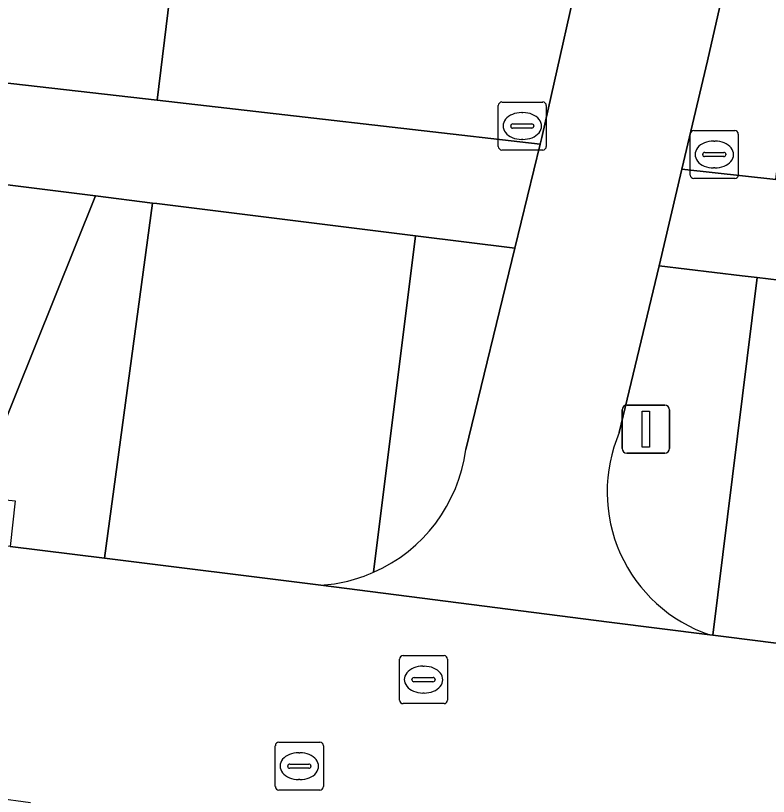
# Model space of a CAD drawing. Extents: x 161692 to 162379, y 380760 to 381678.
# Drawn here: x 162125.16 to 162140.85, y 381455.95 to 381472.22 of the extents above; entities that cross this region are included whole.
import ezdxf

# ---------------------------------------------------------------- set-up
doc = ezdxf.new("R2010")
doc.units = 0
for name, color, linetype in [('IMGEO_Erf', 7, 'Continuous'), ('IMGEO_Groenvoorziening', 7, 'Continuous'), ('IMGEO_Haag', 7, 'Continuous'), ('IMGEO_Kolk', 7, 'Continuous'), ('IMGEO_Lichtmast', 7, 'Continuous'), ('IMGEO_Rijbaan_lokaal_open', 7, 'Continuous'), ('IMGEO_Rioolput', 7, 'Continuous'), ('IMGEO_Voetpad_open', 7, 'Continuous')]:
    doc.layers.add(name, color=color, linetype=linetype)

msp = doc.modelspace()

# ---------------------------------------------------------------- linework, layer by layer
at = {"layer": 'IMGEO_Erf'}
msp.add_lwpolyline([(162134.534, 381522.993), (162121.812, 381524.568), (162005.061, 381538.886), (162002.066, 381514.499), (162001.603, 381510.725), (161998.605, 381486.311), (162116.422, 381471.873), (162120.422, 381471.33), (162128.114, 381470.452)], close=True, dxfattribs=at)
at = {"layer": 'IMGEO_Groenvoorziening'}
for points in [[(162137.878, 381515.625), (162136.028, 381515.685), (162135.896, 381520.042), (162136.253, 381522.78), (162134.534, 381522.993), (162128.114, 381470.452), (162136.098, 381469.54), (162136.132, 381469.679), (162137.098, 381473.976), (162137.54, 381476.058), (162137.862, 381477.735), (162135.872, 381478.037), (162136.615, 381481.958), (162137.038, 381486.816), (162137.151, 381491.712), (162136.854, 381497.27), (162136.256, 381505.455)], [(162141.187, 381478.89), (162140.765, 381476.878), (162140.235, 381474.157), (162139.583, 381471.273), (162139.052, 381469.019), (162141.011, 381468.8), (162142.857, 381483.773)], [(162133.5, 381467.626), (162128.105, 381468.298), (162128.015, 381468.309), (162127.016, 381460.907), (162131.526, 381460.345)], [(162132.625, 381460.616), (162133.5, 381467.626)], [(162135.569, 381467.368), (162133.5, 381467.626), (162132.625, 381460.616)], [(162134.548, 381463.172), (162135.569, 381467.368)], [(162140.622, 381466.758), (162140.309, 381466.796), (162138.577, 381467.005), (162138.536, 381466.832), (162137.744, 381463.53)], [(162139.633, 381459.312), (162139.693, 381459.304), (162140.622, 381466.758)]]:
    msp.add_lwpolyline(points, dxfattribs=at)
for points in [[(162126.826, 381468.459), (162116.166, 381469.796), (162098.428, 381471.965), (162098.453, 381471.713), (162098.867, 381466.792), (162098.638, 381464.817), (162098.613, 381464.42), (162104.319, 381463.716), (162104.469, 381464.557), (162124.306, 381462.193)], [(162128.015, 381468.309), (162126.826, 381468.459), (162124.306, 381462.193), (162125.154, 381462.108), (162125.05, 381461.156), (162127.016, 381460.907)], [(162142.472, 381466.533), (162141.457, 381466.657), (162141.081, 381466.703), (162140.622, 381466.758), (162139.693, 381459.304), (162139.919, 381459.275), (162142.832, 381458.907), (162144.36, 381458.713), (162144.166, 381459.518), (162144.062, 381459.948)]]:
    msp.add_lwpolyline(points, close=True, dxfattribs=at)
for centre, radius, start, end in [((162140.639, 381462.294), 3.147, 156.8842, 251.3655), ((162131.303, 381463.612), 3.275, 293.8083, 352.2799), ((162131.297, 381463.639), 3.301, 273.9813, 293.7228)]:
    msp.add_arc(centre, radius, start, end, dxfattribs=at)
at = {"layer": 'IMGEO_Haag'}
msp.add_lwpolyline([(162142.472, 381466.533), (162141.457, 381466.657), (162141.081, 381466.703), (162140.622, 381466.758), (162139.693, 381459.304), (162139.919, 381459.275), (162142.832, 381458.907), (162144.36, 381458.713), (162144.166, 381459.518), (162144.062, 381459.948)], close=True, dxfattribs=at)
at = {"layer": 'IMGEO_Kolk'}
for p, q in [((162135.298, 381470.416), (162136.15, 381470.416)), ((162135.223, 381469.49), (162135.223, 381470.342)), ((162136.224, 381470.342), (162136.224, 381469.49)), ((162135.711, 381470.196), (162135.736, 381470.196)), ((162135.482, 381469.91), (162135.482, 381469.922)), ((162135.525, 381469.959), (162135.923, 381469.959)), ((162135.966, 381469.922), (162135.966, 381469.91)), ((162135.92, 381469.873), (162135.522, 381469.873)), ((162139.225, 381468.895), (162139.225, 381469.747)), ((162139.3, 381469.821), (162140.152, 381469.821)), ((162140.226, 381469.747), (162140.226, 381468.895)), ((162135.734, 381469.636), (162135.709, 381469.636)), ((162139.713, 381469.601), (162139.738, 381469.601)), ((162136.15, 381469.416), (162135.298, 381469.416)), ((162139.484, 381469.315), (162139.484, 381469.327)), ((162139.922, 381469.278), (162139.524, 381469.278)), ((162139.527, 381469.364), (162139.925, 381469.364)), ((162139.968, 381469.327), (162139.968, 381469.315)), ((162139.736, 381469.041), (162139.711, 381469.041)), ((162140.152, 381468.821), (162139.3, 381468.821))]:
    msp.add_line(p, q, dxfattribs=at)
for points in [[(162135.298, 381470.416), (162136.15, 381470.416)], [(162135.223, 381469.49), (162135.223, 381470.342)], [(162136.224, 381470.342), (162136.224, 381469.49)], [(162139.225, 381468.895), (162139.225, 381469.747)], [(162139.3, 381469.821), (162140.152, 381469.821)], [(162140.226, 381469.747), (162140.226, 381468.895)], [(162136.15, 381469.416), (162135.298, 381469.416)], [(162140.152, 381468.821), (162139.3, 381468.821)]]:
    msp.add_lwpolyline(points, dxfattribs=at)
for centre, radius, start, end in [((162135.3, 381470.34), 0.0765, 91.552, 178.448), ((162135.3, 381470.34), 0.0765, 91.552, 178.448), ((162136.148, 381470.34), 0.0765, 1.552, 88.448), ((162136.148, 381470.34), 0.0765, 1.552, 88.448), ((162135.522, 381469.919), 0.0403, 85.8775, 175.7526), ((162135.519, 381469.909), 0.0366, 178.938, 274.7102), ((162135.923, 381469.916), 0.043, 264.8664, 352.4533), ((162135.927, 381469.921), 0.0386, 1.7309, 96.639), ((162139.302, 381469.745), 0.0765, 91.552, 178.448), ((162139.302, 381469.745), 0.0765, 91.552, 178.448), ((162140.15, 381469.745), 0.0765, 1.552, 88.448), ((162140.15, 381469.745), 0.0765, 1.552, 88.448), ((162135.3, 381469.492), 0.0765, 181.552, 268.448), ((162135.3, 381469.492), 0.0765, 181.552, 268.448), ((162136.148, 381469.492), 0.0765, 271.552, 358.448), ((162136.148, 381469.492), 0.0765, 271.552, 358.448), ((162139.524, 381469.324), 0.0403, 85.8775, 175.7526), ((162139.521, 381469.314), 0.0366, 178.938, 274.7102), ((162139.925, 381469.321), 0.043, 264.8664, 352.4533), ((162139.929, 381469.326), 0.0386, 1.7309, 96.639), ((162139.302, 381468.897), 0.0765, 181.552, 268.448), ((162139.302, 381468.897), 0.0765, 181.552, 268.448), ((162140.15, 381468.897), 0.0765, 271.552, 358.448), ((162140.15, 381468.897), 0.0765, 271.552, 358.448)]:
    msp.add_arc(centre, radius, start, end, dxfattribs=at)
for centre, major_axis, ratio, start_param, end_param in [((162135.71, 381469.916), (-0.387, 0.002), 0.722429, 4.712389, 7.853982), ((162135.735, 381469.916), (-0.39, 0.002), 0.717154, 1.570796, 4.712389), ((162139.712, 381469.321), (-0.387, 0.002), 0.722429, 4.712389, 7.853982), ((162139.737, 381469.321), (-0.39, 0.002), 0.717154, 1.570796, 4.712389)]:
    msp.add_ellipse(centre, major_axis=major_axis, ratio=ratio, start_param=start_param, end_param=end_param, dxfattribs=at)
at = {"layer": 'IMGEO_Lichtmast'}
for p, q in [((162137.903, 381464.099), (162138.693, 381464.099)), ((162138.693, 381464.099), (162137.903, 381464.099)), ((162137.803, 381463.199), (162137.803, 381463.999)), ((162137.803, 381463.999), (162137.803, 381463.199)), ((162138.793, 381463.999), (162138.793, 381463.199)), ((162138.793, 381463.199), (162138.793, 381463.999)), ((162138.693, 381463.099), (162137.903, 381463.099)), ((162137.903, 381463.099), (162138.693, 381463.099))]:
    msp.add_line(p, q, dxfattribs=at)
msp.add_lwpolyline([(162138.223, 381463.974), (162138.373, 381463.974), (162138.373, 381463.224), (162138.223, 381463.224), (162138.223, 381463.974)], dxfattribs=at)
for centre, start, end in [((162137.903, 381463.999), 90, 180), ((162137.903, 381463.999), 90, 180), ((162138.693, 381463.999), 0, 90), ((162138.693, 381463.999), 360, 90), ((162137.903, 381463.199), 180, 270), ((162137.903, 381463.199), 180, 270), ((162138.693, 381463.199), 270, 0), ((162138.693, 381463.199), 270, 0)]:
    msp.add_arc(centre, 0.1, start, end, dxfattribs=at)
at = {"layer": 'IMGEO_Rijbaan_lokaal_open'}
msp.add_lwpolyline([(162142.832, 381458.907), (162139.919, 381459.275), (162139.693, 381459.304), (162139.633, 381459.312), (162137.535, 381459.577), (162131.526, 381460.345), (162127.016, 381460.907), (162125.05, 381461.156), (162124.637, 381461.208), (162124.034, 381456.014), (162125.475, 381455.816)], dxfattribs=at)
at = {"layer": 'IMGEO_Rioolput'}
for p, q in [((162133.24, 381458.879), (162134.092, 381458.879)), ((162133.165, 381457.953), (162133.165, 381458.805)), ((162134.166, 381458.805), (162134.166, 381457.953)), ((162133.653, 381458.659), (162133.678, 381458.659)), ((162133.424, 381458.373), (162133.424, 381458.385)), ((162133.467, 381458.422), (162133.865, 381458.422)), ((162133.908, 381458.385), (162133.908, 381458.373)), ((162133.862, 381458.336), (162133.464, 381458.336)), ((162133.676, 381458.099), (162133.651, 381458.099)), ((162134.092, 381457.879), (162133.24, 381457.879)), ((162130.651, 381457.077), (162131.503, 381457.077)), ((162130.576, 381456.151), (162130.576, 381457.003)), ((162131.577, 381457.003), (162131.577, 381456.151)), ((162131.064, 381456.857), (162131.089, 381456.857)), ((162130.835, 381456.571), (162130.835, 381456.583)), ((162130.878, 381456.62), (162131.276, 381456.62)), ((162131.319, 381456.583), (162131.319, 381456.571)), ((162131.273, 381456.534), (162130.875, 381456.534)), ((162131.087, 381456.297), (162131.062, 381456.297)), ((162131.503, 381456.077), (162130.651, 381456.077))]:
    msp.add_line(p, q, dxfattribs=at)
for points in [[(162133.24, 381458.879), (162134.092, 381458.879)], [(162133.165, 381457.953), (162133.165, 381458.805)], [(162134.166, 381458.805), (162134.166, 381457.953)], [(162134.092, 381457.879), (162133.24, 381457.879)], [(162130.651, 381457.077), (162131.503, 381457.077)], [(162130.576, 381456.151), (162130.576, 381457.003)], [(162131.577, 381457.003), (162131.577, 381456.151)], [(162131.503, 381456.077), (162130.651, 381456.077)]]:
    msp.add_lwpolyline(points, dxfattribs=at)
for centre, radius, start, end in [((162133.242, 381458.803), 0.0765, 91.552, 178.448), ((162133.242, 381458.803), 0.0765, 91.552, 178.448), ((162134.09, 381458.803), 0.0765, 1.552, 88.448), ((162134.09, 381458.803), 0.0765, 1.552, 88.448), ((162133.464, 381458.382), 0.0403, 85.8775, 175.7526), ((162133.461, 381458.372), 0.0366, 178.938, 274.7102), ((162133.865, 381458.379), 0.043, 264.8664, 352.4533), ((162133.869, 381458.384), 0.0386, 1.7309, 96.639), ((162133.242, 381457.955), 0.0765, 181.552, 268.448), ((162133.242, 381457.955), 0.0765, 181.552, 268.448), ((162134.09, 381457.955), 0.0765, 271.552, 358.448), ((162134.09, 381457.955), 0.0765, 271.552, 358.448), ((162130.653, 381457.001), 0.0765, 91.552, 178.448), ((162130.653, 381457.001), 0.0765, 91.552, 178.448), ((162131.501, 381457.001), 0.0765, 1.552, 88.448), ((162131.501, 381457.001), 0.0765, 1.552, 88.448), ((162130.875, 381456.58), 0.0403, 85.8775, 175.7526), ((162130.872, 381456.57), 0.0366, 178.938, 274.7102), ((162131.276, 381456.577), 0.043, 264.8664, 352.4533), ((162131.28, 381456.582), 0.0386, 1.7309, 96.639), ((162130.653, 381456.153), 0.0765, 181.552, 268.448), ((162130.653, 381456.153), 0.0765, 181.552, 268.448), ((162131.501, 381456.153), 0.0765, 271.552, 358.448), ((162131.501, 381456.153), 0.0765, 271.552, 358.448)]:
    msp.add_arc(centre, radius, start, end, dxfattribs=at)
for centre, major_axis, ratio, start_param, end_param in [((162133.652, 381458.379), (-0.387, 0.002), 0.722429, 4.712389, 7.853982), ((162133.677, 381458.379), (-0.39, 0.002), 0.717154, 1.570796, 4.712389), ((162131.063, 381456.577), (-0.387, 0.002), 0.722429, 4.712389, 7.853982), ((162131.088, 381456.577), (-0.39, 0.002), 0.717154, 1.570796, 4.712389)]:
    msp.add_ellipse(centre, major_axis=major_axis, ratio=ratio, start_param=start_param, end_param=end_param, dxfattribs=at)
at = {"layer": 'IMGEO_Voetpad_open'}
for points in [[(162094.984, 381472.387), (162094.69, 381468.813), (162092.667, 381469.013), (162092.442, 381466.615), (162094.39, 381466.365), (162094.261, 381464.958), (162096.285, 381464.708), (162097.033, 381472.136), (162098.428, 381471.965), (162116.166, 381469.796), (162126.826, 381468.459), (162128.015, 381468.309), (162128.105, 381468.298), (162133.5, 381467.626), (162135.569, 381467.368), (162136.098, 381469.54), (162128.114, 381470.452), (162120.422, 381471.33), (162116.422, 381471.873), (161998.605, 381486.311)], [(162138.796, 381483.355), (162138.583, 381481.696), (162136.615, 381481.958), (162135.872, 381478.037), (162137.862, 381477.735), (162137.54, 381476.058), (162137.098, 381473.976), (162136.132, 381469.679), (162136.098, 381469.54), (162135.569, 381467.368), (162134.548, 381463.172)], [(162137.744, 381463.53), (162138.536, 381466.832), (162138.577, 381467.005), (162139.052, 381469.019), (162139.583, 381471.273), (162140.235, 381474.157), (162140.765, 381476.878), (162141.187, 381478.89)], [(162141.011, 381468.8), (162139.052, 381469.019), (162138.577, 381467.005), (162140.309, 381466.796), (162140.622, 381466.758), (162141.081, 381466.703)], [(162131.526, 381460.345), (162137.535, 381459.577), (162139.633, 381459.312)]]:
    msp.add_lwpolyline(points, dxfattribs=at)
for centre, radius, start, end in [((162140.639, 381462.294), 3.147, 156.8842, 251.3655), ((162131.303, 381463.612), 3.275, 293.8083, 352.2799), ((162131.297, 381463.639), 3.301, 273.9813, 293.7228)]:
    msp.add_arc(centre, radius, start, end, dxfattribs=at)

doc.saveas('drawing.dxf')
